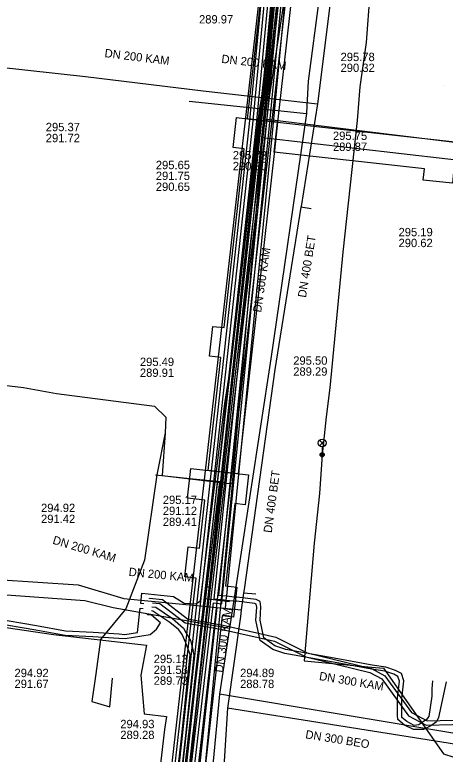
# Model space of a CAD drawing. Extents: x -595540 to -593988, y -1160850 to -1159202.
# Drawn here: x -594509.2 to -594468, y -1160208.9 to -1160138.2 of the extents above; entities that cross this region are included whole.
import ezdxf

# ---------------------------------------------------------------- set-up
doc = ezdxf.new("R2010")
doc.units = 0
for name, color, linetype in [('BVK-DESTOVA_popisy', 7, 'Continuous'), ('BVK-DESTOVA_trasa sítě', 7, 'Continuous'), ('BVK-SPLASKOVA_popisy', 7, 'Continuous'), ('BVK-SPLASKOVA_trasa sítě', 7, 'Continuous'), ('BVK-VODOVOD_trasa sítě', 7, 'Continuous'), ('BVK-VODOVOD_trasa zrušené sítě', 7, 'Continuous'), ('CETIN_kabel podzemní', 7, 'Continuous'), ('DESTOVA_trasa neprovozované sítě', 7, 'Continuous'), ('DSP-NN-TEPLARNY_kabel', 7, 'Continuous'), ('EON-NN_kabel', 7, 'Continuous'), ('EON-VN_kabel', 7, 'Continuous'), ('PODA_kabel optický', 7, 'Continuous'), ('QUANTCOM_kabel v kolektoru_kabelovodu', 7, 'Continuous'), ('TEPLARNY-ELEKTRO_kabel', 7, 'Continuous'), ('TEPLARNY-HORKOVODY_trasa sítě', 7, 'Continuous'), ('TEPLARNY-HORKOVODY_trasa sítě obvodem', 7, 'Continuous'), ('TEPLARNY-TEPLOVODY_trasa sítě', 7, 'Continuous'), ('TSB_kabel VO', 7, 'Continuous'), ('TSB_kolektor', 7, 'Continuous'), ('TSB_lampy VO', 7, 'Continuous')]:
    doc.layers.add(name, color=color, linetype=linetype)

msp = doc.modelspace()

# ---------------------------------------------------------------- linework, layer by layer
at = {"layer": 'BVK-DESTOVA_popisy'}
for p, q in [((-594506.198, -1160149.44), (-594506.198, -1160149.44)), ((-594478.702, -1160150.279), (-594478.702, -1160150.279)), ((-594482.504, -1160171.787), (-594482.504, -1160171.787)), ((-594494.993, -1160185.644), (-594494.993, -1160185.644)), ((-594506.652, -1160185.886), (-594506.652, -1160185.886)), ((-594487.594, -1160201.678), (-594487.594, -1160201.678))]:
    msp.add_line(p, q, dxfattribs=at)
at = {"layer": 'BVK-DESTOVA_trasa sítě'}
for p, q in [((-594477.1, -1160122.116), (-594480.173, -1160146.686)), ((-594523.507, -1160141.821), (-594502.403, -1160144.069)), ((-594502.403, -1160144.069), (-594491.142, -1160145.458)), ((-594491.142, -1160145.458), (-594480.173, -1160146.686)), ((-594524.209, -1160191.301), (-594503.088, -1160192.736)), ((-594503.088, -1160192.736), (-594498.739, -1160194.036)), ((-594498.739, -1160194.036), (-594487.482, -1160195.115)), ((-594488.793, -1160204.52), (-594489.452, -1160214.737)), ((-594462.772, -1160208.668), (-594488.793, -1160204.52))]:
    msp.add_line(p, q, dxfattribs=at)
for points in [[(-594480.173, -1160146.686), (-594481.759, -1160156.509), (-594481.77, -1160156.578), (-594484.28, -1160172.129)], [(-594484.28, -1160172.129), (-594487.213, -1160193.186), (-594487.259, -1160193.512), (-594487.482, -1160195.115), (-594487.529, -1160195.454), (-594487.57, -1160195.751), (-594488.793, -1160204.52)]]:
    msp.add_lwpolyline(points, dxfattribs=at)
at = {"layer": 'BVK-SPLASKOVA_popisy'}
for p, q in [((-594477.975, -1160141.807), (-594477.975, -1160141.807)), ((-594467.981, -1160144.933), (-594467.981, -1160144.933)), ((-594488.292, -1160151.212), (-594488.292, -1160151.212)), ((-594495.662, -1160152.149), (-594495.662, -1160152.149)), ((-594472.421, -1160158.57), (-594472.421, -1160158.57)), ((-594497.184, -1160170.986), (-594497.184, -1160170.986)), ((-594495.865, -1160199.413), (-594495.865, -1160199.413)), ((-594499.062, -1160205.643), (-594499.062, -1160205.643))]:
    msp.add_line(p, q, dxfattribs=at)
at = {"layer": 'BVK-SPLASKOVA_trasa sítě'}
for p, q in [((-594477.888, -1160120.275), (-594481.08, -1160144.54)), ((-594492.484, -1160146.441), (-594481.239, -1160147.618)), ((-594481.239, -1160147.618), (-594484.652, -1160171.088)), ((-594523.31, -1160192.678), (-594502.463, -1160194.234)), ((-594502.463, -1160194.234), (-594499.749, -1160194.895)), ((-594499.749, -1160194.895), (-594488.602, -1160196.857)), ((-594489.57, -1160203.172), (-594491.875, -1160227.787)), ((-594464.241, -1160207.41), (-594489.57, -1160203.172))]:
    msp.add_line(p, q, dxfattribs=at)
for points in [[(-594481.08, -1160144.54), (-594481.236, -1160147.566), (-594481.239, -1160147.618)], [(-594484.652, -1160171.088), (-594488.602, -1160196.857), (-594488.632, -1160197.054), (-594489.57, -1160203.172)]]:
    msp.add_lwpolyline(points, dxfattribs=at)
at = {"layer": 'BVK-VODOVOD_trasa sítě'}
for points in [[(-594492.79, -1160213.35), (-594492.15, -1160207.45), (-594491.43, -1160201.51), (-594490.73, -1160195.56), (-594490.551, -1160194.079), (-594490.419, -1160192.976), (-594489.68, -1160186.9), (-594488.89, -1160180.04), (-594488.29, -1160174.86), (-594488.05, -1160172.84), (-594487.36, -1160166.89), (-594486.69, -1160160.94), (-594485.98, -1160154.96), (-594485.29, -1160149.01), (-594484.87, -1160145.45), (-594484.57, -1160142.86), (-594484.32, -1160140.77), (-594484.21, -1160139.8), (-594483.57, -1160133.98)], [(-594490.419, -1160192.976), (-594490.816, -1160192.923), (-594490.84, -1160193.09), (-594490.96, -1160194.03), (-594488.61, -1160194.32)]]:
    msp.add_lwpolyline(points, dxfattribs=at)
at = {"layer": 'BVK-VODOVOD_trasa zrušené sítě'}
msp.add_lwpolyline([(-594498.19, -1160259.99), (-594497.28, -1160252.07), (-594495.44, -1160236.97), (-594490.36, -1160193.96), (-594488.8, -1160180.78), (-594484.73, -1160145.85), (-594482.58, -1160131.69), (-594479.08, -1160101.46), (-594478.45, -1160090.54), (-594477.42, -1160080.99), (-594474.61, -1160055.51), (-594472.86, -1160039.8), (-594471.82, -1160030.47), (-594469.42, -1160009.37), (-594469.34, -1160008.75)], dxfattribs=at)
at = {"layer": 'CETIN_kabel podzemní'}
for points in [[(-594484.08, -1160131.99), (-594485.28, -1160148.13)], [(-594485.28, -1160148.13), (-594488.36, -1160183.06)], [(-594485.28, -1160148.13), (-594459.51, -1160151.29)], [(-594518.65, -1160172.62), (-594508.32, -1160173.84), (-594505.16, -1160174.42), (-594495.79, -1160175.63), (-594494.71, -1160176.67), (-594494.78, -1160178.17)], [(-594494.78, -1160178.17), (-594495.57, -1160182.2), (-594496.74, -1160190.35), (-594498.53, -1160195.02), (-594500.95, -1160197.97), (-594501.41, -1160201.24), (-594501.79, -1160203.89), (-594500.07, -1160204.41), (-594499.82, -1160201.66)], [(-594494.78, -1160178.17), (-594495.07, -1160182.26)], [(-594495.07, -1160182.26), (-594488.36, -1160183.06)], [(-594488.36, -1160183.06), (-594488.43, -1160183.82)], [(-594488.43, -1160183.82), (-594493.14, -1160232.77)]]:
    msp.add_lwpolyline(points, dxfattribs=at)
at = {"layer": 'DESTOVA_trasa neprovozované sítě'}
for p, q in [((-594480.783, -1160156.737), (-594481.77, -1160156.578)), ((-594486.097, -1160193.609), (-594487.259, -1160193.512))]:
    msp.add_line(p, q, dxfattribs=at)
at = {"layer": 'DSP-NN-TEPLARNY_kabel'}
msp.add_lwpolyline([(-594484.043, -1160087.144), (-594479.06, -1160087.673), (-594481.095, -1160106.369), (-594485.199, -1160105.865), (-594485.377, -1160107.366), (-594481.263, -1160107.912), (-594493.848, -1160223.3), (-594499.298, -1160222.662), (-594499.509, -1160224.533), (-594494.023, -1160225.166), (-594500.823, -1160287.626), (-594508.353, -1160286.827)], dxfattribs=at)
at = {"layer": 'EON-NN_kabel'}
for points in [[(-594491.815, -1160194.556), (-594491.396, -1160194.259), (-594489.054, -1160175.358), (-594488.676, -1160172.944), (-594485.743, -1160147.317), (-594485.226, -1160144.44), (-594483.243, -1160126.835), (-594483.431, -1160126.576), (-594484.492, -1160126.165), (-594484.907, -1160126.102)], [(-594513.241, -1160187.088), (-594513.264, -1160188.17), (-594513.303, -1160189.871), (-594513.341, -1160190.97), (-594513.399, -1160192.841), (-594513.398, -1160193.73), (-594513.288, -1160194.771), (-594513.315, -1160195.288), (-594513.249, -1160195.566), (-594511.237, -1160195.919), (-594507.071, -1160196.627), (-594504.31, -1160197.127), (-594501.669, -1160197.254), (-594499.169, -1160197.423), (-594498.617, -1160197.471), (-594497.41, -1160197.271), (-594497.149, -1160194.946), (-594496.861, -1160194.978)], [(-594496.81, -1160194.53), (-594497.099, -1160194.498), (-594496.989, -1160193.514), (-594493.973, -1160193.854), (-594492.96, -1160194.479), (-594491.815, -1160194.556)], [(-594496.273, -1160194.023), (-594496.27, -1160193.998), (-594495.025, -1160194.139), (-594492.623, -1160195.985), (-594489.229, -1160196.598), (-594484.176, -1160197.743), (-594481.17, -1160199.237), (-594475.018, -1160200.735), (-594473.747, -1160201.421), (-594471.186, -1160204.937), (-594469.684, -1160205.75), (-594464.74, -1160205.622), (-594459.191, -1160205.361), (-594458.641, -1160205.232), (-594458.367, -1160204.886), (-594458.278, -1160203.583), (-594458.111, -1160201.482), (-594458.126, -1160201.123), (-594458.543, -1160200.707), (-594465.467, -1160200.219)], [(-594496.039, -1160194.829), (-594495.663, -1160194.872), (-594494.05, -1160195.95), (-594493.258, -1160196.663), (-594492.996, -1160196.859), (-594492.781, -1160197.289), (-594492.342, -1160198.051), (-594492.073, -1160199.031)], [(-594495.994, -1160194.431), (-594495.263, -1160194.514), (-594492.842, -1160196.375), (-594489.287, -1160196.996), (-594484.312, -1160198.123), (-594481.308, -1160199.615), (-594475.162, -1160201.111), (-594474.017, -1160201.729), (-594471.456, -1160205.245), (-594469.78, -1160206.152), (-594464.726, -1160206.022), (-594459.135, -1160205.759), (-594458.415, -1160205.59), (-594457.977, -1160205.038), (-594457.88, -1160203.613), (-594457.711, -1160201.49), (-594457.732, -1160200.951), (-594458.365, -1160200.319), (-594465.439, -1160199.82)], [(-594511.305, -1160196.313), (-594507.141, -1160197.021), (-594504.356, -1160197.525), (-594501.693, -1160197.654), (-594499.199, -1160197.821), (-594498.601, -1160197.873), (-594496.192, -1160197.474), (-594495.602, -1160196.977), (-594495.22, -1160196.355), (-594496.083, -1160195.629), (-594496.451, -1160195.587), (-594496.448, -1160195.563)], [(-594492.459, -1160199.137), (-594492.781, -1160198.276), (-594493.133, -1160197.479), (-594493.373, -1160197.158), (-594493.498, -1160196.983), (-594494.316, -1160196.331), (-594495.948, -1160195.242), (-594496.084, -1160195.226)], [(-594491.441, -1160220.582), (-594492.183, -1160218.835), (-594492.929, -1160217.117), (-594493.452, -1160213.004), (-594492.773, -1160207.157), (-594491.979, -1160199.453), (-594492.073, -1160199.031)], [(-594491.809, -1160220.736), (-594492.551, -1160218.991), (-594493.319, -1160217.225), (-594493.854, -1160213.006), (-594493.171, -1160207.113), (-594492.377, -1160199.411), (-594492.459, -1160199.137)]]:
    msp.add_lwpolyline(points, dxfattribs=at)
at = {"layer": 'EON-VN_kabel'}
for points in [[(-594507.908, -1160352.983), (-594493.4, -1160219.322), (-594493.357, -1160218.925), (-594485.737, -1160148.725), (-594481.531, -1160104.454), (-594481.385, -1160102.826), (-594480.679, -1160095.006), (-594479.672, -1160088.145), (-594478.228, -1160073.321), (-594478.064, -1160071.488), (-594477.548, -1160064.204), (-594476.903, -1160059.951), (-594476.168, -1160052.428), (-594474.681, -1160037.844), (-594473.216, -1160021.563), (-594473.18, -1160021.165), (-594471.953, -1160007.533), (-594471.871, -1160006.857), (-594471.823, -1160006.461), (-594471.776, -1160006.071), (-594472.104, -1160006.031), (-594491.892, -1160003.645), (-594490.259, -1159978.956)], [(-594325.571, -1160023.302), (-594471.242, -1160005.68), (-594472.063, -1160005.581), (-594472.104, -1160006.031), (-594472.139, -1160006.423), (-594472.175, -1160006.821), (-594472.24, -1160007.542), (-594473.469, -1160021.134), (-594473.505, -1160021.533), (-594474.976, -1160037.793), (-594476.47, -1160052.411), (-594477.178, -1160059.925), (-594477.893, -1160064.161), (-594478.383, -1160071.41), (-594478.563, -1160073.416), (-594479.999, -1160088.093), (-594481.014, -1160094.954), (-594481.712, -1160102.809), (-594481.858, -1160104.428), (-594486.056, -1160148.673), (-594493.705, -1160218.887)], [(-594325.626, -1160023.698), (-594470.891, -1160006.17), (-594471.007, -1160006.559), (-594471.123, -1160006.948), (-594471.319, -1160007.604), (-594471.934, -1160014.52), (-594471.97, -1160014.919), (-594472.53, -1160021.226), (-594472.566, -1160021.625), (-594474.012, -1160037.886), (-594475.489, -1160052.502), (-594476.214, -1160060.064), (-594476.905, -1160064.242), (-594477.393, -1160071.374), (-594477.569, -1160073.568), (-594479.021, -1160088.234), (-594480.033, -1160095.076), (-594480.722, -1160102.864), (-594480.867, -1160104.543), (-594485.09, -1160148.781), (-594489.661, -1160193.703), (-594489.269, -1160193.746), (-594488.878, -1160193.789), (-594487.916, -1160193.894)], [(-594325.737, -1160024.49), (-594470.334, -1160007.043), (-594470.704, -1160006.998), (-594471.123, -1160006.948), (-594471.504, -1160006.902), (-594471.871, -1160006.857), (-594472.175, -1160006.821), (-594472.554, -1160006.775), (-594472.634, -1160007.487), (-594473.844, -1160021.095), (-594473.879, -1160021.493), (-594475.326, -1160037.761), (-594476.803, -1160052.372), (-594477.524, -1160059.893), (-594478.218, -1160064.089), (-594478.709, -1160071.276), (-594478.883, -1160073.45), (-594480.331, -1160088.072), (-594481.344, -1160094.921), (-594482.037, -1160102.749), (-594482.182, -1160104.429), (-594486.404, -1160148.653), (-594494.072, -1160218.846)], [(-594492.475, -1160219.423), (-594489.792, -1160194.895), (-594488.996, -1160194.982), (-594488.917, -1160194.186), (-594488.878, -1160193.789), (-594484.433, -1160148.844), (-594480.21, -1160104.6), (-594480.065, -1160102.921), (-594479.377, -1160095.153), (-594478.366, -1160088.315), (-594476.911, -1160073.627), (-594476.734, -1160071.423), (-594476.249, -1160064.319), (-594475.559, -1160060.149), (-594474.832, -1160052.566), (-594473.355, -1160037.948), (-594471.909, -1160021.686), (-594471.873, -1160021.287), (-594471.313, -1160014.98), (-594471.277, -1160014.581), (-594470.662, -1160007.663), (-594470.334, -1160007.043), (-594470.133, -1160006.664), (-594325.682, -1160024.094)], [(-594470.384, -1160015.065), (-594471.313, -1160014.98), (-594471.642, -1160014.949), (-594471.97, -1160014.919), (-594472.299, -1160014.889), (-594472.86, -1160021.196), (-594472.895, -1160021.594), (-594474.341, -1160037.855), (-594475.817, -1160052.469), (-594476.541, -1160060.021), (-594477.233, -1160064.204), (-594477.722, -1160071.35), (-594477.897, -1160073.539), (-594479.349, -1160088.194), (-594480.361, -1160095.037), (-594481.051, -1160102.835), (-594481.196, -1160104.514), (-594485.419, -1160148.749), (-594490.105, -1160194.056), (-594489.309, -1160194.143), (-594488.917, -1160194.186), (-594487.945, -1160194.292)], [(-594492.986, -1160218.965), (-594490.146, -1160194.453), (-594489.349, -1160194.54), (-594489.309, -1160194.143), (-594489.269, -1160193.746), (-594484.762, -1160148.812), (-594480.538, -1160104.571), (-594480.394, -1160102.892), (-594479.705, -1160095.114), (-594478.693, -1160088.275), (-594477.24, -1160073.598), (-594477.063, -1160071.399), (-594476.577, -1160064.281), (-594475.886, -1160060.106), (-594475.161, -1160052.534), (-594473.684, -1160037.917), (-594472.238, -1160021.655)], [(-594489.768, -1160105.148), (-594482.62, -1160105.807), (-594482.768, -1160107.671), (-594486.733, -1160148.622), (-594494.426, -1160218.808), (-594494.469, -1160219.205), (-594504.9, -1160314.37), (-594578.409, -1160305.974), (-594579.47, -1160306.23), (-594579.766, -1160305.696), (-594579.952, -1160305.656), (-594583.626, -1160304.869)], [(-594469.17, -1160201.909), (-594469.232, -1160202.692), (-594469.242, -1160203.366), (-594469.525, -1160205.333), (-594469.76, -1160205.606), (-594470.472, -1160206.132), (-594470.921, -1160206.17), (-594471.623, -1160205.818), (-594472.104, -1160205.413), (-594472.115, -1160205.192), (-594472.115, -1160203.586), (-594471.917, -1160201.915), (-594472.151, -1160201.216), (-594472.727, -1160200.918), (-594473.646, -1160200.597), (-594474.956, -1160200.401), (-594477.887, -1160199.865), (-594483.223, -1160198.905), (-594484.282, -1160198.562), (-594485.311, -1160197.806), (-594485.677, -1160196.09), (-594485.602, -1160194.845), (-594485.677, -1160194.332), (-594486.048, -1160194.114), (-594487.916, -1160193.894)], [(-594467.86, -1160202.004), (-594468.584, -1160205.42), (-594468.804, -1160205.85), (-594469.344, -1160206.232), (-594470.038, -1160206.567), (-594470.999, -1160206.578), (-594471.845, -1160206.154), (-594472.496, -1160205.607), (-594472.515, -1160205.202), (-594472.515, -1160203.562), (-594472.325, -1160201.957), (-594472.479, -1160201.496), (-594472.885, -1160201.286), (-594473.742, -1160200.987), (-594475.022, -1160200.795), (-594477.959, -1160200.259), (-594483.321, -1160199.293), (-594484.466, -1160198.922), (-594485.671, -1160198.038), (-594486.079, -1160196.12), (-594486.004, -1160194.863), (-594486.045, -1160194.58), (-594486.18, -1160194.5), (-594487.945, -1160194.292)]]:
    msp.add_lwpolyline(points, dxfattribs=at)
at = {"layer": 'PODA_kabel optický'}
msp.add_lwpolyline([(-594478.276, -1160085.101), (-594485.481, -1160149.504)], dxfattribs=at)
at = {"layer": 'QUANTCOM_kabel v kolektoru_kabelovodu'}
msp.add_line((-594475.738, -1160059.799), (-594497.8, -1160258.697), dxfattribs=at)
at = {"layer": 'TEPLARNY-ELEKTRO_kabel'}
msp.add_lwpolyline([(-594484.043, -1160087.144), (-594479.06, -1160087.673), (-594481.095, -1160106.369), (-594485.199, -1160105.865), (-594485.377, -1160107.366), (-594481.263, -1160107.912), (-594493.848, -1160223.3), (-594499.298, -1160222.662), (-594499.509, -1160224.533), (-594494.023, -1160225.166), (-594500.823, -1160287.626), (-594508.353, -1160286.827)], dxfattribs=at)
at = {"layer": 'TEPLARNY-HORKOVODY_trasa sítě'}
msp.add_line((-594481.3, -1160108.77), (-594494.301, -1160222.516), dxfattribs=at)
at = {"layer": 'TEPLARNY-HORKOVODY_trasa sítě obvodem'}
for p, q in [((-594479.918, -1160107.686), (-594493.202, -1160223.904)), ((-594495.401, -1160221.129), (-594482.683, -1160109.854))]:
    msp.add_line(p, q, dxfattribs=at)
at = {"layer": 'TEPLARNY-TEPLOVODY_trasa sítě'}
msp.add_line((-594492.398, -1160182.566), (-594495.694, -1160182.238), dxfattribs=at)
for points in [[(-594483.761, -1160133.849), (-594484.342, -1160139.394), (-594485.443, -1160149.91), (-594467.707, -1160151.945), (-594460.045, -1160152.824)], [(-594495.577, -1160233.604), (-594494.673, -1160226.226), (-594498.561, -1160225.778), (-594498.133, -1160221.702), (-594494.262, -1160222.148), (-594490.765, -1160193.155), (-594489.523, -1160182.853), (-594492.398, -1160182.566)]]:
    msp.add_lwpolyline(points, dxfattribs=at)
at = {"layer": 'TSB_kabel VO'}
for points in [[(-594475.157, -1160136.089), (-594475.51, -1160140.834), (-594476.127, -1160145.055), (-594476.381, -1160148.301), (-594477.753, -1160160.876), (-594478.997, -1160173.878), (-594479.366, -1160176.661), (-594479.736, -1160180.276), (-594479.985, -1160183.981), (-594480.494, -1160188.728), (-594481.447, -1160200.002), (-594475.001, -1160200.605), (-594473.873, -1160200.7), (-594468.127, -1160208.902), (-594467.118, -1160209.228)], [(-594581.855, -1160189.224), (-594579.202, -1160189.596), (-594569.483, -1160190.762), (-594569.519, -1160190.421), (-594569.483, -1160190.762), (-594560.228, -1160191.719), (-594557.582, -1160191.896), (-594544.519, -1160193.171), (-594538.374, -1160193.963), (-594535.784, -1160194.271), (-594527.965, -1160195.225), (-594518.574, -1160195.81), (-594516.937, -1160195.94), (-594514.551, -1160196.152), (-594505.46, -1160197.462), (-594496.55, -1160198.49), (-594497.1, -1160201.36), (-594496.77, -1160205.06), (-594494.63, -1160205.33), (-594494.82, -1160206.56), (-594495.61, -1160213.12)]]:
    msp.add_lwpolyline(points, dxfattribs=at)
at = {"layer": 'TSB_kolektor'}
for points in [[(-594485.413, -1160135.052), (-594487.083, -1160134.866), (-594486.762, -1160132.004), (-594481.217, -1160132.622), (-594481.537, -1160135.484), (-594482.551, -1160135.371), (-594484.018, -1160148.454), (-594486.88, -1160148.134)], [(-594490.65, -1160181.769), (-594489.44, -1160170.97), (-594490.513, -1160170.85), (-594490.192, -1160167.988), (-594489.119, -1160168.108), (-594487.201, -1160150.996), (-594488.253, -1160150.879), (-594487.934, -1160148.017), (-594486.88, -1160148.134), (-594484.018, -1160148.454), (-594484.3, -1160151.16), (-594487.788, -1160182.088)], [(-594484.018, -1160148.454), (-594458.681, -1160151.264), (-594458.999, -1160154.126), (-594467.15, -1160153.222), (-594467.271, -1160154.297), (-594470.053, -1160153.985), (-594469.933, -1160152.914), (-594484.338, -1160151.316)], [(-594494.657, -1160217.506), (-594491.807, -1160192.083), (-594492.88, -1160191.963), (-594492.559, -1160189.101), (-594491.486, -1160189.221), (-594490.971, -1160184.631), (-594492.641, -1160184.445), (-594492.32, -1160181.583), (-594486.775, -1160182.202), (-594487.095, -1160185.064), (-594488.109, -1160184.95), (-594488.991, -1160192.821), (-594487.918, -1160192.941), (-594488.239, -1160195.803), (-594489.312, -1160195.683), (-594491.79, -1160217.787)]]:
    msp.add_lwpolyline(points, close=True, dxfattribs=at)
at = {"layer": 'TSB_lampy VO'}
for p, q in [((-594480.001, -1160179.416), (-594479.471, -1160178.886)), ((-594480.001, -1160178.886), (-594479.471, -1160179.416)), ((-594480.001, -1160179.416), (-594479.471, -1160178.886)), ((-594480.001, -1160178.886), (-594479.471, -1160179.416)), ((-594479.736, -1160179.526), (-594479.736, -1160180.276)), ((-594479.736, -1160179.526), (-594479.736, -1160180.276))]:
    msp.add_line(p, q, dxfattribs=at)
for centre, radius in [((-594479.736, -1160179.151), 0.375), ((-594479.736, -1160179.151), 0.375), ((-594479.736, -1160180.276), 0.2), ((-594479.736, -1160180.276), 0.2), ((-594479.736, -1160180.276), 0.145), ((-594479.736, -1160180.276), 0.145), ((-594479.736, -1160180.276), 0.0876), ((-594479.736, -1160180.276), 0.0876)]:
    msp.add_circle(centre, radius, dxfattribs=at)

# ---------------------------------------------------------------- texts
at = {"layer": 'BVK-DESTOVA_popisy'}
for s, p in [('289.97', (-594491.524, -1160139.008)), ('295.37', (-594506.198, -1160149.315)), ('291.72', (-594506.198, -1160150.365)), ('295.75', (-594478.702, -1160150.154)), ('289.87', (-594478.702, -1160151.204)), ('295.50', (-594482.504, -1160171.662)), ('289.29', (-594482.504, -1160172.712)), ('295.17', (-594494.993, -1160184.994)), ('294.92', (-594506.652, -1160185.761)), ('291.12', (-594494.993, -1160186.044)), ('291.42', (-594506.652, -1160186.811)), ('289.41', (-594494.993, -1160187.094)), ('294.89', (-594487.594, -1160201.553)), ('288.78', (-594487.594, -1160202.603))]:
    msp.add_text(s, height=0.8, dxfattribs=at).set_placement(p)
for s, rotation, p in [('DN 200 KAM', 352.96831, (-594500.602, -1160142.219)), ('DN 200 KAM', 353.61223, (-594489.41, -1160142.772)), ('DN 400 BET', 80.84434, (-594481.291, -1160165.282)), ('DN 400 BET', 82.39133, (-594484.57, -1160187.787)), ('DN 200 KAM', 343.35758, (-594505.6, -1160188.777)), ('DN 200 KAM', 354.52502, (-594498.287, -1160191.862)), ('DN 300 BEO', 350.93665, (-594481.383, -1160207.404))]:
    msp.add_text(s, height=0.8, rotation=rotation, dxfattribs=at).set_placement(p)
at = {"layer": 'BVK-SPLASKOVA_popisy'}
for s, p in [('295.78', (-594477.975, -1160142.607)), ('290.32', (-594477.975, -1160143.647)), ('295.73', (-594488.292, -1160152.012)), ('295.65', (-594495.662, -1160152.949)), ('290.30', (-594488.292, -1160153.052)), ('291.75', (-594495.662, -1160153.989)), ('290.65', (-594495.662, -1160155.029)), ('295.19', (-594472.421, -1160159.37)), ('290.62', (-594472.421, -1160160.41)), ('295.49', (-594497.184, -1160171.786)), ('289.91', (-594497.184, -1160172.826)), ('295.13', (-594495.865, -1160200.213)), ('291.53', (-594495.865, -1160201.253)), ('294.92', (-594509.192, -1160201.556)), ('291.67', (-594509.192, -1160202.596)), ('289.73', (-594495.865, -1160202.293)), ('294.93', (-594499.062, -1160206.443)), ('289.28', (-594499.062, -1160207.483))]:
    msp.add_text(s, height=0.8, dxfattribs=at).set_placement(p)
for rotation, p in [(81.70378, (-594485.582, -1160166.691)), (82.04756, (-594489.244, -1160201.158)), (350.47829, (-594480.068, -1160201.825))]:
    msp.add_text('DN 300 KAM', height=0.8, rotation=rotation, dxfattribs=at).set_placement(p)

doc.saveas('drawing.dxf')
